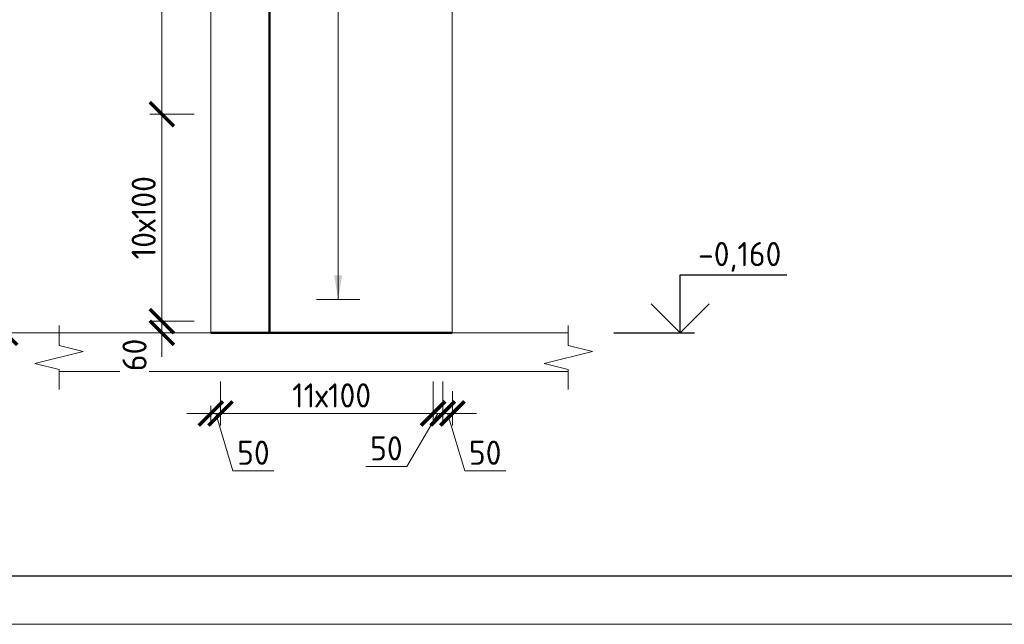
# Model space of a CAD drawing. Header units: millimetres. Extents: x 263826 to 1718326, y -423071 to 70137.
# Tile 341 of 486: x 593089 to 603284, y -140203 to -133946. Entities that reach past the tile are written whole.
import ezdxf
from ezdxf.enums import TextEntityAlignment as Align

# ---------------------------------------------------------------- set-up
doc = ezdxf.new("R2010")
doc.units = ezdxf.units.MM
doc.linetypes.add('01 Штриховая _4 мм_', pattern=[6, 3.5, -2.5])
for name, color, linetype, lineweight in [('AF_Perekritie', 90, 'Continuous', 18), ('AF_Stena', 90, 'Continuous', 18), ('KR_Fundament', 253, 'Continuous', 18), ('АрмСтер', 2, 'Continuous', 50), ('Выноски', 20, 'Continuous', 20), ('размер', 1, 'Continuous', 25), ('РАЗМЕРЫ', 1, 'Continuous', 9), ('Текст', 7, 'Continuous', 25), ('ТОНКИЕ', 7, 'Continuous', 9)]:
    doc.layers.add(name, color=color, linetype=linetype, lineweight=lineweight)
doc.layers.add('PDF7_Text', color=7, linetype='Continuous')
doc.layers.add('ТОЛСТЫЕ_ОСНОВНЫЕ', color=6, linetype='Continuous')
doc.layers.add('АрмСтер_атрибуты', color=2, linetype='Continuous', lineweight=0, plot=False)
doc.styles.add('GOST-2.304_Type-B', font='GOST_Common.ttf')
doc.styles.add('PDF Times New Roman', font='times.ttf')
doc.styles.get("Standard").update_dxf_attribs({"font": 'arial.ttf'})
doc.styles.add('Аннотативный', font='arial.ttf')
doc.styles.add('ГОСТ', font='GOST_Common.ttf')
doc.dimstyles.new('мой 25', dxfattribs={"dimscale": 100, "dimtxt": 2.5, "dimasz": 2.5, "dimexe": 1.25, "dimexo": 0.625, "dimtad": 1, "dimdec": 0, "dimlfac": 0.5, "dimtxsty": 'GOST-2.304_Type-B', "dimblk": 'ARCHTICK', "dimcen": 2.5, "dimdle": 1.25, "dimaunit": 1, "dimadec": 1, "dimazin": 2, "dimtfac": 1, "dimtdec": 0, "dimtmove": 1, "dimatfit": 3, "dimfxl": 6, "dimfxlon": 1, "dimtfill": 1, "dimlwd": -1, "dimlwe": -1, "dimarcsym": 0})

# ---------------------------------------------------------------- blocks, each defined once
blk = doc.blocks.new('штамп кж1.1')
at = {"layer": 'PDF7_Text', "insert": (410912, -84467), "char_height": 180, "width": 6881.02, "attachment_point": 7, "style": 'PDF Times New Roman'}
blk.add_mtext('\\pi1015.18152;Жилой дом со встроенными помещениями \\P\\pi311.27381;общественно-делового и коммерческого назначения на \\P\\pi667.38051;первом этаже здания и встроенно-пристроенным \\P\\pi874.76335;поликлиническим учреждением (поз. 2.2-2.3)', dxfattribs=at)
at = {"layer": 'Текст', "color": 7, "insert": (411117, -81801), "char_height": 250, "attachment_point": 1, "style": 'ГОСТ'}
blk.add_mtext_dynamic_manual_height_columns('\\pi594.35517;{\\fTimes New Roman|b0|i0|c204|p18;\\C256;Строительство жилого комплекса со  встроенными помещениями \\P\\pi1441.86779;общественного-делового, коммерческого назначения и \\P\\pi41.3631;поликлиническим учреждением по адресу: г. Чита, ул. 1-я Коллективная}', width=11543.07, gutter_width=12.5, heights=[0], dxfattribs=at)
blk = doc.blocks.new('*U268')
at = {"layer": 'РАЗМЕРЫ', "ltscale": 15}
blk.add_line((0, -2600), (0, 1200), dxfattribs=at)
at = {"layer": 'РАЗМЕРЫ'}
blk.add_line((112.5, -2600), (-112.5, -2600), dxfattribs=at)
blk.add_solid([(0, -2600), (20.9, -2474.8), (-20.9, -2474.8)], dxfattribs=at)
at = {"layer": 'АрмСтер_атрибуты', "style": 'Аннотативный', "flags": 8}
blk.add_attdef('ПОЗ', (110, 29.6), '', height=75, dxfattribs=at)
at = {"layer": 'АрмСтер_атрибуты', "flags": 9}
for tag, p in [('МАССА', (-1033.5, -10.5)), ('ОБОЗНАЧЕНИЕ', (-1033.5, -124.4))]:
    blk.add_attdef(tag, p, '', height=75, dxfattribs=at)
at = {"layer": 'АрмСтер_атрибуты', "style": 'Аннотативный', "flags": 8}
blk.add_attdef('НАИМЕНОВАНИЕ', text='', height=75, dxfattribs=at).set_placement((0, -29.3), align=Align.TOP_CENTER)
at = {"layer": 'АрмСтер_атрибуты', "color": 215, "style": 'Аннотативный'}
for tag, p, flags in [('ШАГ', (190.9, -194.2), 10), ('КОЛ', (138, -285.1), 8), ('ШИРИНА', (172.9, -367.8), 8)]:
    blk.add_attdef(tag, p, '', height=50, dxfattribs=dict(at, flags=flags))
blk = doc.blocks.new('*U267')
at = {"color": 0, "linetype": 'ByBlock', "lineweight": -2, "ltscale": 100}
blk.add_line((-3040, 0), (2880, 0), dxfattribs=at)
at = {"layer": 'АрмСтер_атрибуты', "style": 'Аннотативный', "flags": 8}
blk.add_attdef('ПОЗ', (110, 29.6), '', height=75, dxfattribs=at)
at = {"layer": 'АрмСтер_атрибуты', "flags": 9}
for tag, p in [('МАССА', (-2096, -10.5)), ('ОБОЗНАЧЕНИЕ', (-2096, -124.4))]:
    blk.add_attdef(tag, p, '', height=75, dxfattribs=at)
at = {"layer": 'АрмСтер_атрибуты', "style": 'Аннотативный', "flags": 8}
blk.add_attdef('НАИМЕНОВАНИЕ', text='', height=75, dxfattribs=at).set_placement((0, -29.3), align=Align.TOP_CENTER)
at = {"layer": 'АрмСтер_атрибуты', "color": 215, "style": 'Аннотативный'}
for tag, p, flags in [('ШАГ', (190.9, -194.2), 10), ('КОЛ', (138, -285.1), 8), ('ШИРИНА', (172.9, -367.8), 8)]:
    blk.add_attdef(tag, p, '', height=50, dxfattribs=dict(at, flags=flags))
blk = doc.blocks.new('_ArchTick')
at = {"color": 0, "linetype": 'ByBlock', "const_width": 0.15}
blk.add_lwpolyline([(-0.5, -0.5), (0.5, 0.5)], dxfattribs=at)
blk = doc.blocks.new('*D338')
at = {"layer": 'DEFPOINTS', "color": 0, "transparency": 16777216}
for p in [(594960, -137066), (594561, -137186), (594715, -137186)]:
    blk.add_point(p, dxfattribs=at)
at = {"layer": 'РАЗМЕРЫ', "color": 0, "linetype": 'Continuous', "transparency": 16777216}
for p, q in [((594561, -137066), (594561, -136816)), ((594897, -137066), (594436, -137066)), ((594561, -137066), (594561, -137186)), ((594652, -137186), (594436, -137186)), ((594561, -137186), (594561, -137436))]:
    blk.add_line(p, q, dxfattribs=at)
at = {"layer": 'РАЗМЕРЫ', "color": 0, "lineweight": 0, "transparency": 16777216, "insert": (594278, -137415), "char_height": 250, "attachment_point": 5, "rotation": 90, "style": 'GOST-2.304_Type-B', "bg_fill": 3, "box_fill_scale": 1.1, "bg_fill_color": 256, "bg_fill_true_color": 13158600, "bg_fill_transparency": 0}
blk.add_mtext('60', dxfattribs=at)
at = {"layer": 'РАЗМЕРЫ', "color": 0, "transparency": 16777216, "xscale": 250, "yscale": 250, "zscale": 250}
for p, rotation in [((594561, -137066), 270), ((594561, -137186), 90)]:
    blk.add_blockref('_ArchTick', p, dxfattribs=dict(at, rotation=rotation))
blk = doc.blocks.new('*U46')
at = {"layer": 'ТОЛСТЫЕ_ОСНОВНЫЕ', "color": 6}
blk.add_lwpolyline([(20, 5), (415, 5), (415, 292), (20, 292)], close=True, dxfattribs=at)
at = {"layer": 'ТОНКИЕ'}
blk.add_lwpolyline([(0, 0), (420, 0), (420, 297), (0, 297)], close=True, dxfattribs=at)
blk = doc.blocks.new('*D346')
at = {"layer": 'DEFPOINTS', "color": 0, "transparency": 16777216}
for p in [(593858, -129066), (592939, -137186), (594417, -137186)]:
    blk.add_point(p, dxfattribs=at)
at = {"layer": 'РАЗМЕРЫ', "color": 0, "linetype": 'Continuous', "transparency": 16777216}
for p, q in [((592939, -128941), (592939, -137311)), ((593539, -129066), (592814, -129066)), ((593539, -137186), (592814, -137186))]:
    blk.add_line(p, q, dxfattribs=at)
at = {"layer": 'РАЗМЕРЫ', "color": 0, "transparency": 16777216, "xscale": 250, "yscale": 250, "zscale": 250}
for p, rotation in [((592939, -129066), 90), ((592939, -137186), 270)]:
    blk.add_blockref('_ArchTick', p, dxfattribs=dict(at, rotation=rotation))
at = {"layer": 'РАЗМЕРЫ', "color": 0, "lineweight": 0, "transparency": 16777216, "insert": (592751, -133126), "char_height": 250, "attachment_point": 5, "rotation": 90, "style": 'GOST-2.304_Type-B', "bg_fill": 3, "box_fill_scale": 1.1, "bg_fill_color": 256, "bg_fill_true_color": 13158600, "bg_fill_transparency": 0}
blk.add_mtext('4060', dxfattribs=at)
blk = doc.blocks.new('*D556')
at = {"layer": 'DEFPOINTS', "color": 0, "transparency": 16777216}
for p in [(595169, -137626), (597369, -137726), (595169, -138021)]:
    blk.add_point(p, dxfattribs=at)
at = {"layer": 'РАЗМЕРЫ', "color": 0, "linetype": 'Continuous', "transparency": 16777216}
for p, q in [((595169, -137689), (595169, -138146)), ((597369, -137789), (597369, -138146)), ((597494, -138021), (595044, -138021))]:
    blk.add_line(p, q, dxfattribs=at)
at = {"layer": 'РАЗМЕРЫ', "color": 0, "transparency": 16777216, "xscale": 250, "yscale": 250, "zscale": 250, "rotation": 180}
blk.add_blockref('_ArchTick', (595169, -138021), dxfattribs=at)
at = {"layer": 'РАЗМЕРЫ', "color": 0, "transparency": 16777216, "xscale": 250, "yscale": 250, "zscale": 250}
blk.add_blockref('_ArchTick', (597369, -138021), dxfattribs=at)
at = {"layer": 'РАЗМЕРЫ', "color": 0, "lineweight": 0, "transparency": 16777216, "insert": (596319, -137834), "char_height": 250, "attachment_point": 5, "style": 'GOST-2.304_Type-B', "bg_fill": 3, "box_fill_scale": 1.1, "bg_fill_color": 256, "bg_fill_true_color": 13158600, "bg_fill_transparency": 0}
blk.add_mtext('11х100', dxfattribs=at)
blk = doc.blocks.new('*D557')
at = {"layer": 'DEFPOINTS', "color": 0, "transparency": 16777216}
for p in [(595069, -137726, 1440), (595169, -137830), (595069, -138021)]:
    blk.add_point(p, dxfattribs=at)
at = {"layer": 'РАЗМЕРЫ', "color": 0, "linetype": 'Continuous', "transparency": 16777216}
for p, q in [((595169, -137892), (595169, -138146)), ((595069, -138021), (594819, -138021)), ((595069, -137943), (595069, -138146)), ((595169, -138021), (595069, -138021)), ((595169, -138021), (595069, -138021)), ((595119, -138021), (595297, -138615)), ((595169, -138021), (595419, -138021)), ((595297, -138615), (595722, -138615))]:
    blk.add_line(p, q, dxfattribs=at)
at = {"layer": 'РАЗМЕРЫ', "color": 0, "transparency": 16777216, "xscale": 250, "yscale": 250, "zscale": 250}
blk.add_blockref('_ArchTick', (595069, -138021), dxfattribs=at)
at = {"layer": 'РАЗМЕРЫ', "color": 0, "transparency": 16777216, "xscale": 250, "yscale": 250, "zscale": 250, "rotation": 180}
blk.add_blockref('_ArchTick', (595169, -138021), dxfattribs=at)
at = {"layer": 'РАЗМЕРЫ', "color": 0, "lineweight": 0, "transparency": 16777216, "insert": (595509, -138427), "char_height": 250, "attachment_point": 5, "style": 'GOST-2.304_Type-B', "bg_fill": 3, "box_fill_scale": 1.1, "bg_fill_color": 256, "bg_fill_true_color": 13158600, "bg_fill_transparency": 0}
blk.add_mtext('50', dxfattribs=at)
blk = doc.blocks.new('*D558')
at = {"layer": 'DEFPOINTS', "color": 0, "transparency": 16777216}
for p in [(597369, -137626), (597469, -137626), (597469, -138021)]:
    blk.add_point(p, dxfattribs=at)
at = {"layer": 'РАЗМЕРЫ', "color": 0, "linetype": 'Continuous', "transparency": 16777216}
for p, q in [((597369, -137689), (597369, -138146)), ((597469, -137689), (597469, -138146)), ((597419, -138021), (597098, -138569)), ((597369, -138021), (597119, -138021)), ((597369, -138021), (597469, -138021)), ((597369, -138021), (597469, -138021)), ((597469, -138021), (597719, -138021)), ((597098, -138569), (596673, -138569))]:
    blk.add_line(p, q, dxfattribs=at)
at = {"layer": 'РАЗМЕРЫ', "color": 0, "transparency": 16777216, "xscale": 250, "yscale": 250, "zscale": 250}
blk.add_blockref('_ArchTick', (597369, -138021), dxfattribs=at)
at = {"layer": 'РАЗМЕРЫ', "color": 0, "transparency": 16777216, "xscale": 250, "yscale": 250, "zscale": 250, "rotation": 180}
blk.add_blockref('_ArchTick', (597469, -138021), dxfattribs=at)
at = {"layer": 'РАЗМЕРЫ', "color": 0, "lineweight": 0, "transparency": 16777216, "insert": (596886, -138382), "char_height": 250, "attachment_point": 5, "style": 'GOST-2.304_Type-B', "bg_fill": 3, "box_fill_scale": 1.1, "bg_fill_color": 256, "bg_fill_true_color": 13158600, "bg_fill_transparency": 0}
blk.add_mtext('50', dxfattribs=at)
blk = doc.blocks.new('*D559')
at = {"layer": 'DEFPOINTS', "color": 0, "transparency": 16777216}
for p in [(597469, -137626), (597569, -137726), (597569, -138021)]:
    blk.add_point(p, dxfattribs=at)
at = {"layer": 'РАЗМЕРЫ', "color": 0, "linetype": 'Continuous', "transparency": 16777216}
for p, q in [((597469, -137689), (597469, -138146)), ((597569, -137789), (597569, -138146)), ((597469, -138021), (597219, -138021)), ((597469, -138021), (597569, -138021)), ((597469, -138021), (597569, -138021)), ((597519, -138021), (597697, -138615)), ((597569, -138021), (597819, -138021)), ((597697, -138615), (598122, -138615))]:
    blk.add_line(p, q, dxfattribs=at)
at = {"layer": 'РАЗМЕРЫ', "color": 0, "transparency": 16777216, "xscale": 250, "yscale": 250, "zscale": 250}
blk.add_blockref('_ArchTick', (597469, -138021), dxfattribs=at)
at = {"layer": 'РАЗМЕРЫ', "color": 0, "transparency": 16777216, "xscale": 250, "yscale": 250, "zscale": 250, "rotation": 180}
blk.add_blockref('_ArchTick', (597569, -138021), dxfattribs=at)
at = {"layer": 'РАЗМЕРЫ', "color": 0, "lineweight": 0, "transparency": 16777216, "insert": (597909, -138427), "char_height": 250, "attachment_point": 5, "style": 'GOST-2.304_Type-B', "bg_fill": 3, "box_fill_scale": 1.1, "bg_fill_color": 256, "bg_fill_true_color": 13158600, "bg_fill_transparency": 0}
blk.add_mtext('50', dxfattribs=at)
blk = doc.blocks.new('*D2965')
at = {"layer": 'DEFPOINTS', "color": 0, "transparency": 16777216}
for p in [(594841, -134923), (594561, -137066), (594960, -137066)]:
    blk.add_point(p, dxfattribs=at)
at = {"layer": 'РАЗМЕРЫ', "color": 0, "linetype": 'Continuous', "transparency": 16777216}
for p, q in [((594561, -134798), (594561, -137191)), ((594778, -134923), (594436, -134923)), ((594897, -137066), (594436, -137066))]:
    blk.add_line(p, q, dxfattribs=at)
at = {"layer": 'РАЗМЕРЫ', "color": 0, "transparency": 16777216, "xscale": 250, "yscale": 250, "zscale": 250}
for p, rotation in [((594561, -134923), 90), ((594561, -137066), 270)]:
    blk.add_blockref('_ArchTick', p, dxfattribs=dict(at, rotation=rotation))
at = {"layer": 'РАЗМЕРЫ', "color": 0, "lineweight": 0, "transparency": 16777216, "insert": (594373, -135995), "char_height": 250, "attachment_point": 5, "rotation": 90, "style": 'GOST-2.304_Type-B', "bg_fill": 3, "box_fill_scale": 1.1, "bg_fill_color": 256, "bg_fill_true_color": 13158600, "bg_fill_transparency": 0}
blk.add_mtext('10х100', dxfattribs=at)
blk = doc.blocks.new('*D2966')
at = {"layer": 'DEFPOINTS', "color": 0, "transparency": 16777216}
for p in [(594561, -130266), (595041, -130266), (594960, -134923)]:
    blk.add_point(p, dxfattribs=at)
at = {"layer": 'РАЗМЕРЫ', "color": 0, "linetype": 'Continuous', "transparency": 16777216}
for p, q in [((594561, -135048), (594561, -130141)), ((594979, -130266), (594436, -130266)), ((594897, -134923), (594436, -134923))]:
    blk.add_line(p, q, dxfattribs=at)
at = {"layer": 'РАЗМЕРЫ', "color": 0, "transparency": 16777216, "xscale": 250, "yscale": 250, "zscale": 250}
for p, rotation in [((594561, -130266), 90), ((594561, -134923), 270)]:
    blk.add_blockref('_ArchTick', p, dxfattribs=dict(at, rotation=rotation))
at = {"layer": 'РАЗМЕРЫ', "color": 0, "lineweight": 0, "transparency": 16777216, "insert": (594373, -132595), "char_height": 250, "attachment_point": 5, "rotation": 90, "style": 'GOST-2.304_Type-B', "bg_fill": 3, "box_fill_scale": 1.1, "bg_fill_color": 256, "bg_fill_true_color": 13158600, "bg_fill_transparency": 0}
blk.add_mtext('12х200', dxfattribs=at)
blk = doc.blocks.new('*D2968')
at = {"layer": 'DEFPOINTS', "color": 0, "transparency": 16777216}
for p in [(594960, -137066), (594561, -137186), (594715, -137186)]:
    blk.add_point(p, dxfattribs=at)
at = {"layer": 'РАЗМЕРЫ', "color": 0, "linetype": 'Continuous', "transparency": 16777216}
for p, q in [((594561, -137066), (594561, -136816)), ((594897, -137066), (594436, -137066)), ((594561, -137066), (594561, -137186)), ((594652, -137186), (594436, -137186)), ((594561, -137186), (594561, -137436))]:
    blk.add_line(p, q, dxfattribs=at)
at = {"layer": 'РАЗМЕРЫ', "color": 0, "lineweight": 0, "transparency": 16777216, "insert": (594278, -137415), "char_height": 250, "attachment_point": 5, "rotation": 90, "style": 'GOST-2.304_Type-B', "bg_fill": 3, "box_fill_scale": 1.1, "bg_fill_color": 256, "bg_fill_true_color": 13158600, "bg_fill_transparency": 0}
blk.add_mtext('60', dxfattribs=at)
at = {"layer": 'РАЗМЕРЫ', "color": 0, "transparency": 16777216, "xscale": 250, "yscale": 250, "zscale": 250}
for p, rotation in [((594561, -137066), 270), ((594561, -137186), 90)]:
    blk.add_blockref('_ArchTick', p, dxfattribs=dict(at, rotation=rotation))

msp = doc.modelspace()

# ---------------------------------------------------------------- linework, layer by layer
at = {"elevation": 3100}
for points in [[(599927.3023, -136586.29799), (601032.57704, -136586.29799)], [(599927.3023, -137186.29799), (599927.3023, -136586.29799)], [(600227.3023, -136886.29799), (599927.3023, -137186.29799), (599627.3023, -136886.29799)], [(599242.73554, -137186.29799), (600077.3023, -137186.29799)]]:
    msp.add_lwpolyline(points, dxfattribs=at)
at = {"layer": 'AF_Perekritie', "linetype": '01 Штриховая _4 мм_', "lineweight": 9}
for p, q in [((598688.38331, -137186.29799, 3100), (598769.73968, -137186.29799, 3100)), ((598769.73968, -137586.29799, 3100), (598688.38331, -137586.29799, 3100))]:
    msp.add_line(p, q, dxfattribs=at)
at = {"layer": 'AF_Stena', "lineweight": 20}
for p, q in [((595068.2342, -129066.29799, 3100), (595068.2342, -137186.29799, 3100)), ((597568.2342, -137186.29799, 3100), (597568.2342, -129066.29799, 3100))]:
    msp.add_line(p, q, dxfattribs=at)
at = {"layer": 'AF_Stena', "lineweight": 20, "elevation": 3100}
for points in [[(598769.73968, -137261.29799), (598769.73968, -137111.29799)], [(598769.73968, -137261.29799), (598769.73968, -137316.29819)], [(598769.73968, -137316.29819), (599019.73968, -137378.79819)], [(593747.45512, -137378.79819), (593247.45512, -137503.79819)], [(599019.73968, -137378.79819), (598519.73968, -137503.79819)], [(593247.45512, -137503.79819), (593497.45512, -137566.29819)], [(598519.73968, -137503.79819), (598769.73968, -137566.29819)], [(593497.45512, -137566.29819), (593497.45512, -137621.29839)], [(593497.45512, -137621.29839), (593497.45512, -137771.29839)], [(598769.73968, -137566.29819), (598769.73968, -137621.29839)], [(598769.73968, -137621.29839), (598769.73968, -137771.29839)]]:
    msp.add_lwpolyline(points, dxfattribs=at)

# ---------------------------------------------------------------- block references
at = {"layer": 'размер'}
for p in [(116689.61381, -53568.49652, 3100), (161796.45868, -53568.49652, 3100)]:
    msp.add_blockref('штамп кж1.1', p, dxfattribs=at)

# ---------------------------------------------------------------- texts
at = {"style": 'GOST-2.304_Type-B'}
msp.add_text('-0,160', height=249.999994, dxfattribs=at).set_placement((600113.22077, -136496.29799, 3100))
at = {"layer": 'Текст', "color": 7, "char_height": 250, "attachment_point": 1, "style": 'ГОСТ'}
for s, insert in [('\\pi3500;{\\C256;\\P\\pi2464.39394;Пилон П1 (1ЭТ)}', (527547.93827, -138202.71786, 3100)), ('\\pi3500;{\\C256;\\P\\pi2439.39394;Пилон П2 (1ЭТ)}', (572654.78314, -138202.71786, 3100))]:
    msp.add_mtext_dynamic_manual_height_columns(s, width=7000, gutter_width=12.5, heights=[1500], dxfattribs=dict(at, insert=insert))

# ---------------------------------------------------------------- next in the draw order: block references
at = {"layer": 'АрмСтер', "ltscale": 15, "xscale": 2, "yscale": 2, "zscale": 2}
msp.add_blockref('*U268', (596386.65157, -131640.67885, 3100), dxfattribs=at)

# ---------------------------------------------------------------- next in the draw order: dimensions: what is measured, and where the dimension line sits
at = {"layer": 'РАЗМЕРЫ', "color": 146, "lineweight": 0, "true_color": 0x006272}
dim = msp.add_linear_dim(base=(594560.79043, -137186.29799, 3100), p1=(594959.82577, -137066.29799, 3100), p2=(594714.54043, -137186.29799, 3100), angle=90, dimstyle='мой 25', dxfattribs=at)
dim.commit()
dim.dimension.update_dxf_attribs({"geometry": '*D338', "text_midpoint": (594465.28685, -137415.15077, 3100), "dimtype": 160})

# ---------------------------------------------------------------- next in the draw order: linework, layer by layer
at = {"layer": 'KR_Fundament', "lineweight": 9}
msp.add_line((593497.45512, -137586.29799, 3100), (598688.28409, -137586.29799, 3100), dxfattribs=at)

# ---------------------------------------------------------------- next in the draw order: block references
at = {"layer": 'АрмСтер', "ltscale": 15, "xscale": 2, "yscale": 2, "zscale": 2, "rotation": 90}
msp.add_blockref('*U267', (595676.07301, -131106.29799, 3100), dxfattribs=at)

# ---------------------------------------------------------------- next in the draw order: linework, layer by layer
at = {"layer": 'AF_Stena', "lineweight": 50}
msp.add_line((595068.2342, -137186.29799, 3100), (597568.2342, -137186.29799, 3100), dxfattribs=at)
at = {"layer": 'KR_Fundament', "lineweight": 9}
msp.add_line((598769.73968, -137186.29799, 3100), (593497.45512, -137186.29799, 3100), dxfattribs=at)

# ---------------------------------------------------------------- next in the draw order: block references
at = {"xscale": 100, "yscale": 100, "zscale": 100}
msp.add_blockref('*U46', (588261.62801, -140202.71786, 3100), dxfattribs=at)

# ---------------------------------------------------------------- next in the draw order: dimensions: what is measured, and where the dimension line sits
at = {"layer": 'РАЗМЕРЫ', "color": 146, "lineweight": 0}
dim = msp.add_linear_dim(base=(592938.95773, -137186.29799, 3100), p1=(593857.92506, -129066.29799, 3100), p2=(594416.59826, -137186.29799, 3100), angle=90, dimstyle='мой 25', dxfattribs=at)
dim.commit()
dim.dimension.update_dxf_attribs({"geometry": '*D346', "text_midpoint": (592751.45773, -133126.29799, 3100)})
at = {"layer": 'РАЗМЕРЫ', "color": 146, "lineweight": 0, "true_color": 0x006272}
dim = msp.add_linear_dim(base=(595168.84968, -138021.06199, 220.00001), p1=(597368.84968, -137726.29356, 220.00001), p2=(595168.84968, -137626.29446, 220.00001), angle=180, text='11х100', dimstyle='мой 25', dxfattribs=at)
dim.commit()
dim.dimension.update_dxf_attribs({"geometry": '*D556', "text_midpoint": (596318.84968, -138021.06199, 220.00001), "dimtype": 160})

# ---------------------------------------------------------------- next in the draw order: linework, layer by layer
at = {"layer": 'AF_Stena', "lineweight": 20, "elevation": 3100}
for points in [[(593497.45512, -137261.29799), (593497.45512, -137111.29799)], [(593497.45512, -137261.29799), (593497.45512, -137316.29819)], [(593497.45512, -137316.29819), (593747.45512, -137378.79819)]]:
    msp.add_lwpolyline(points, dxfattribs=at)
at = {"layer": 'KR_Fundament', "lineweight": 9}
msp.add_line((598688.28409, -137186.29799, 3100), (593497.45512, -137186.29799, 3100), dxfattribs=at)

# ---------------------------------------------------------------- next in the draw order: dimensions: what is measured, and where the dimension line sits
at = {"layer": 'РАЗМЕРЫ', "color": 146, "lineweight": 0, "true_color": 0x006272}
dim = msp.add_linear_dim(base=(597468.84968, -138021.06199, 220.00001), p1=(597368.84968, -137626.29446, 220.00001), p2=(597468.84968, -137626.29446, 220.00001), angle=180, dimstyle='мой 25', dxfattribs=at)
dim.commit()
dim.dimension.update_dxf_attribs({"geometry": '*D558', "text_midpoint": (597035.7879, -138569.15739, 220.00001), "dimtype": 160})
dim = msp.add_linear_dim(base=(595068.84968, -138021.06199, 220.00001), p1=(595168.84968, -137829.75337, 220.00001), p2=(595068.84968, -137726.29356, 1660.00001), dimstyle='мой 25', dxfattribs=at)
dim.commit()
dim.dimension.update_dxf_attribs({"geometry": '*D557', "text_midpoint": (595359.47468, -138427.31199, 220.00001)})

# ---------------------------------------------------------------- next in the draw order: dimensions: what is measured, and where the dimension line sits
dim = msp.add_linear_dim(base=(597568.83747, -138021.06199, 220.00001), p1=(597468.84968, -137626.29446, 220.00001), p2=(597568.83747, -137726.29446, 220.00001), angle=180, dimstyle='мой 25', dxfattribs=at)
dim.commit()
dim.dimension.update_dxf_attribs({"geometry": '*D559', "text_midpoint": (597759.46858, -138427.31199, 220.00001)})

# ---------------------------------------------------------------- next in the draw order: block references
at = {"layer": 'размер'}
msp.add_blockref('штамп кж1.1', (37657.07079, -53364.64558), dxfattribs=at)

# ---------------------------------------------------------------- next in the draw order: texts
at = {"layer": 'Выноски'}
note = msp.add_mtext_static_columns([''] * 2, width=18679.7309208, gutter_width=20.19117, height=0, dxfattribs=dict(at, insert=(415001.40784, -101131.04754), char_height=250, attachment_point=1, style='ГОСТ'))
for column, words in zip([note] + note.columns.linked_columns, ['\\pi1500;{\\H2x;Общие указания:}\\P1.^IРабочая документация разработана в соответствии с заданием на проектирование, требованиями {\\H3x; }действующих технических регламентов, стандартов, сводов правил и других документов, содержащих установленные {\\H1.16667x; }требования.{\\H1.77778x; }\\P2.^IРабочая документация выполнена в соответствии со следующими нормативными и техническими {\\H1.57407x; }документами:{\\H1.64198x; }\\P-^IСП 20.13330.2016 "Нагрузки и воздействия";{\\H1.61934x; }\\P-^IСП 63.13330.2018 "Бетонные и железобетонные конструкции. Основные положения";{\\H1.62689x; }\\P-^IСП 70.13330.2012 "Несущие и ограждающие конструкции".{\\H1.62437x; }\\P4.^IЗа относительную отметку 0,000 принята отметка чистого пола первого этажа, соответствующая {\\H1.62521x; }абсолютной отметке 648,00 в Балтийской системе высот.{\\H1.62493x; }\\P{\\fISOCPEUR|b0|i0|c204|p34;5.^IПеречень видов работ, для которых необходимо составлять акты освидетельствования скрытых \\H1.62502x; \\H0.61538x;работ:\\H1.62499x; \\H0.61539x;\\P-^Iсоответствие арматуры (длина, диаметры, распределение по площади элементов, количество и т.д.), \\H1.725x; \\H0.57971x;закладных деталей рабочим чертежам;\\H1.67917x; \\H0.59553x;\\P-^Iустройство и армирование монолитных стен;\\H1.60694x; \\H0.6223x;\\P-^Iосвидетельствование опалубки перед бетонированием;\\H1.63102x; \\H0.61311x;\\P-^Iотбор контрольных проб бетона;\\H1.62299x; \\H0.61615x;\\P-^Iсоответствие законченных железобетонных конструкций проекту с отображением качества работ;\\H1.62567x; \\H0.61513x;\\P-^Iустройство монолитных конструкций, выполняемых в зимнее время;\\H1.62478x; \\H0.61547x;\\P\\fISOCPEUR|b0|i0|c0|p34;6.^I\\fISOCPEUR|b0|i0|c204|p34;Запрещается выполнение последующих работ при отсутствии актов освидетельствования \\H1.62507x; \\H0.61536x;предшествующих скрытых работ во всех случаях.\\H1.62498x; \\H0.61539x;\\P\\fISOCPEUR|b0|i0|c0|p34;7.^I\\fISOCPEUR|b0|i0|c204|p34;Арматура класса А240 и А500С по ГОСТ 34028-2016, материал монолитных конструкций - бетон \\H1.62501x; \\H0.61538x;тяжелый класса В25 по ГОСТ 26633-2015.\\H1.625x; \\H0.61539x;\\P\\fISOCPEUR|b0|i0|c0|p34;8.^I\\fISOCPEUR|b0|i0|c204|p34;Работы по бетонированию монолитных конструкций вести в соответствии со СП 70.13330.2012 \\H1.625x; \\H0.61538x;"Несущие и ограждающие конструкции".\\H1.625x; \\H0.61538x;\\P\\fISOCPEUR|b0|i0|c0|p34;9.^I\\fISOCPEUR|b0|i0|c204|p34;Все строительно-монтажные работы необходимо выполнять в соответствии со СНиП 12-03-2001 \\H1.625x; \\H0.61538x;"Безопасность труда в строительстве. Часть 1. Общие требования.", Безопасность труда в строительстве. Часть \\H1.625x; \\H0.61538x;2. Строительное производство". Строительство здания должно производиться в соответствии с проектом \\H1.625x; \\H0.61538x;производства работ (ППР).\\H1.725x; \\H0.57971x;\\P\\fISOCPEUR|b0|i0|c0|p34;10.^I\\fISOCPEUR|b0|i0|c204|p34;При отсутствии ППР производство строительно-монтажных работ запрещается.\\H1.67917x; \\H0.59553x;\\P\\fISOCPEUR|b0|i0|c0|p34;11.^I\\fISOCPEUR|b0|i0|c204|p34;Бетон следует укладывать в бетонные конструкции горизонтальными слоями одинаковой толщины без \\H1.60694x; \\H0.6223x;разрывов, с последовательным направлением укладки в одну сторону во всех слоях.\\H1.63102x; \\H0.61311x;\\P\\fISOCPEUR|b0|i0|c0|p34;12.^I\\fISOCPEUR|b0|i0|c204|p34;В начальный период твердения бетон необходимо защищать от попадания атмосферных осадков или \\H1.62299x; \\H0.61615x;потерь влаги.\\H1.62567x; \\H0.61513x;\\P\\fISOCPEUR|b0|i0|c0|p34;13.^I\\fISOCPEUR|b0|i0|c204|p34;Уход за свежеуложенным бетоном начинать сразу после укладки бетонной смеси и осуществлять до \\H1.62478x; \\H0.61547x;достижения прочности бетона не менее 70% от проектной.\\H1.62507x; \\H0.61536x;\\P\\fISOCPEUR|b0|i0|c0|p34;14.^I\\fISOCPEUR|b0|i0|c204|p34;Проект рассчитан на производство работ в период положительных температур. В случае выполнения \\H1.62498x; \\H0.61539x;работ при отрицательных температурах необходимо выполнять требования СНиП часть 3 по производству работ \\H1.62501x; \\H0.61538x;и ППР.\\H1.625x; \\H0.61539x;\\P\\fISOCPEUR|b0|i0|c0|p34;15.^I\\fISOCPEUR|b0|i0|c204|p34;При минимальной температуре воздуха до минус 15°С допускается:\\H1.625x; \\H0.61538x;\\P-^Iвыдерживание бетона в конструкции методом термоса, при предварительном разогреве бетонной \\H1.625x; \\H0.61538x;смеси, \\H1.625x; \\H0.61538x;\\P-^Iфорсированный электроразогрев бетона в конструкции с повторным уплотнением.\\H1.625x; \\H0.61538x;\\PПри минимальной температуре воздуха до минус 25°С допускается:\\H1.625x; \\H0.61538x;\\P-^Iобогрев бетона в греющей опалубке с помощью низкотемпературных электронагревателей,\\H1.625x; \\H0.61538x;\\P-^Iэлектродный сквозной прогреб бетона,\\H1.625x; \\H0.61538x;\\P-^Iэлектрообогрев с помощью греющего провода.\\H1.625x; \\H0.61538x;\\P}16.^IЗаполнителем для бетона служит щебень твердых пород, наибольшая фракция щебня не должна превышать {\\H1.625x; }40мм.{\\H1.625x; }\\P17.^IВ процессе бетонирования обеспечить соблюдение защитных слоев и мест положения рабочей арматуры {\\H1.625x; }согласно проекту. Величина защитного слоя продольной рабочей арматуры у боковых граней стен монолитных {\\H1.625x; }участков должны быть не менее 20мм и не менее диаметра продольной рабочей арматуры конструкции, величина {\\H1.625x; }защитного слоя поперечной арматуры - не менее 10мм. {\\H1.625x; }\\P\\pi0;             18.Крестовые соединения стержней продольной и поперечной арматуры, соединение стержней продольной {\\H1.625x; }арматуры по длине выполнить вязкой отожженой проволокой диаметром 2,0-3,0мм.{\\H1.625x; }\\P\\pi1500;{\\H1.625x; }', '']):
    column.text = words
at = {"layer": 'Текст', "color": 7, "insert": (448515.39525, -137998.86693), "char_height": 250, "attachment_point": 1, "style": 'ГОСТ'}
msp.add_mtext_dynamic_manual_height_columns('\\pi3500;\\P\\pi2444.69697;Общие данные{\\H1.83333x; }', width=7000, gutter_width=12.5, heights=[1500], dxfattribs=at)

# ---------------------------------------------------------------- next in the draw order: dimensions: what is measured, and where the dimension line sits
at = {"layer": 'РАЗМЕРЫ', "color": 146, "lineweight": 0, "true_color": 0x006272}
dim = msp.add_linear_dim(base=(594560.79043, -137066.29799, 3100), p1=(594840.80717, -134922.86071, 3100), p2=(594959.82577, -137066.29799, 3100), angle=90, text='10х100', dimstyle='мой 25', dxfattribs=at)
dim.commit()
dim.dimension.update_dxf_attribs({"geometry": '*D2965', "text_midpoint": (594373.29043, -135994.57935, 3100)})

# ---------------------------------------------------------------- next in the draw order: dimensions: what is measured, and where the dimension line sits
dim = msp.add_linear_dim(base=(594560.79043, -130266.29799, 3100), p1=(594959.82577, -134922.86071, 3100), p2=(595041.11482, -130266.29799, 3100), angle=90, text='12х200', dimstyle='мой 25', dxfattribs=at)
dim.commit()
dim.dimension.update_dxf_attribs({"geometry": '*D2966', "text_midpoint": (594373.29043, -132594.57935, 3100)})
dim = msp.add_linear_dim(base=(594560.79043, -137186.29799, 3100), p1=(594959.82577, -137066.29799, 3100), p2=(594714.54043, -137186.29799, 3100), angle=90, dimstyle='мой 25', dxfattribs=at)
dim.commit()
dim.dimension.update_dxf_attribs({"geometry": '*D2968', "text_midpoint": (594465.28685, -137415.15077, 3100), "dimtype": 160})

doc.saveas('drawing.dxf')
